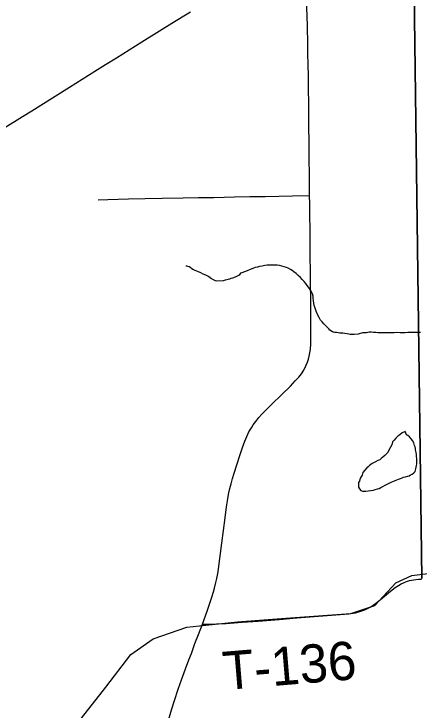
# Model space of a CAD drawing. Extents: x 103424 to 286016, y 38711 to 110967.
# Drawn here: x 146061 to 149253, y 55076 to 60565 of the extents above; entities that cross this region are included whole.
import ezdxf

# ---------------------------------------------------------------- set-up
doc = ezdxf.new("R2010")
doc.units = 0
for name, color, linetype in [('GM_X_Corporation', 7, 'Continuous'), ('GM_X_Minor_Lake', 7, 'Continuous'), ('GM_X_Minor_River', 7, 'Continuous'), ('GM_X_Rail_Line', 7, 'Continuous'), ('GM_X_State_Route', 7, 'Continuous'), ('GM_X_Township_Road', 7, 'Continuous'), ('GM_X_Township_Road_Text', 7, 'Continuous')]:
    doc.layers.add(name, color=color, linetype=linetype)

msp = doc.modelspace()

# ---------------------------------------------------------------- linework, layer by layer
at = {"layer": 'GM_X_Corporation'}
for points in [[(149274.7, 56114.3), (149214.2, 60733.4), (149097.2, 69817.3), (149097.1, 69822.5), (149073.5, 71652), (151578, 71707.7)], [(149097.2, 69817.3), (149214.2, 60733.4), (149274.7, 56114.3)]]:
    msp.add_lwpolyline(points, dxfattribs=at)
at = {"layer": 'GM_X_Minor_Lake'}
for points in [[(149144.5, 57272.3), (149138.5, 57270.1), (149120.5, 57261.6), (149102.6, 57247.1), (149086.7, 57236.7), (149070.8, 57220.2), (149057, 57203.7), (149045.2, 57191.3), (149039.6, 57167), (149014.3, 57124.1), (149006.5, 57107.7), (148996.7, 57095.4), (148984.8, 57083), (148968.9, 57070.6), (148955, 57060.2), (148943.1, 57049.8), (148929.1, 57043.5), (148911.1, 57033), (148895.1, 57024.6), (148883.1, 57020.2), (148873.2, 57012), (148863.2, 57003.7), (148851.3, 56993.3), (148841.4, 56985), (148825.6, 56966.5), (148809.9, 56948), (148804.2, 56927.7), (148794.5, 56911.3), (148786.7, 56895), (148783, 56880.8), (148777.2, 56870.6), (148775.5, 56852.4), (148776, 56832.2), (148784.3, 56820.2), (148794.7, 56808.4), (148806.9, 56802.6), (148817, 56802.8), (148833.2, 56803.1), (148851.3, 56805.5), (148873.5, 56808), (148893.6, 56810.5), (148907.7, 56814.9), (148925.8, 56819.3), (148937.8, 56823.6)], [(149144.5, 57272.3), (149138.5, 57270.1), (149120.5, 57261.6), (149102.6, 57247.1), (149086.7, 57236.7), (149070.8, 57220.2), (149057, 57203.7), (149045.2, 57191.3), (149039.6, 57167), (149014.3, 57124.1), (149006.5, 57107.7), (148996.7, 57095.4), (148984.8, 57083), (148968.9, 57070.6), (148955, 57060.2), (148943.1, 57049.8), (148929.1, 57043.5), (148911.1, 57033), (148895.1, 57024.6), (148883.1, 57020.2), (148873.2, 57012), (148863.2, 57003.7), (148851.3, 56993.3), (148841.4, 56985), (148825.6, 56966.5), (148809.9, 56948), (148804.2, 56927.7), (148794.5, 56911.3), (148786.7, 56895), (148783, 56880.8), (148777.2, 56870.6), (148775.5, 56852.4), (148776, 56832.2), (148784.3, 56820.2), (148794.7, 56808.4), (148806.9, 56802.6), (148817, 56802.8), (148833.2, 56803.1), (148851.3, 56805.5), (148873.5, 56808), (148893.6, 56810.5), (148907.7, 56814.9), (148925.8, 56819.3), (148937.8, 56823.6), (148951.8, 56829.9), (148967.8, 56838.4), (148985.8, 56848.8), (149001.8, 56857.3), (149033.8, 56872.1), (149045.8, 56878.4), (149059.8, 56882.8), (149077.8, 56891.2), (149091.9, 56897.6), (149105.9, 56901.9), (149119.9, 56908.3), (149132, 56912.6), (149146.1, 56914.9), (149164.2, 56919.4), (149174.2, 56923.6), (149186.2, 56929.9), (149200.2, 56936.3), (149212.1, 56946.7), (149222, 56957), (149225.8, 56967.1), (149227.6, 56977.3), (149231.3, 56991.5), (149233.1, 57003.6), (149234.9, 57013.8), (149236.6, 57027.9), (149236.4, 57038), (149236.2, 57048.1), (149235.9, 57060.2), (149233.6, 57074.3), (149233.3, 57090.5), (149230.9, 57106.6), (149228.6, 57118.6), (149226.4, 57128.7), (149224.1, 57138.7), (149221.9, 57150.8), (149217.6, 57160.8), (149213.1, 57182.9), (149202.6, 57200.8), (149190.2, 57214.7), (149177.7, 57230.6), (149165.4, 57240.4), (149155.2, 57246.2), (149144.5, 57272.3)], [(148937.8, 56823.6), (148951.8, 56829.9), (148967.8, 56838.4), (148985.8, 56848.8), (149001.8, 56857.3), (149033.8, 56872.1), (149045.8, 56878.4), (149059.8, 56882.8), (149077.8, 56891.2), (149091.9, 56897.6), (149105.9, 56901.9), (149119.9, 56908.3), (149132, 56912.6), (149146.1, 56914.9), (149164.2, 56919.4), (149174.2, 56923.6), (149186.2, 56929.9), (149200.2, 56936.3), (149212.1, 56946.7), (149222, 56957), (149225.8, 56967.1), (149227.6, 56977.3), (149231.3, 56991.5), (149233.1, 57003.6), (149234.9, 57013.8), (149236.6, 57027.9), (149236.4, 57038), (149236.2, 57048.1), (149235.9, 57060.2), (149233.6, 57074.3), (149233.3, 57090.5), (149230.9, 57106.6), (149228.6, 57118.6), (149226.4, 57128.7), (149224.1, 57138.7), (149221.9, 57150.8), (149217.6, 57160.8), (149213.1, 57182.9), (149202.6, 57200.8), (149190.2, 57214.7), (149177.7, 57230.6), (149165.4, 57240.4), (149155.2, 57246.2), (149144.5, 57272.3)]]:
    msp.add_lwpolyline(points, dxfattribs=at)
at = {"layer": 'GM_X_Minor_River'}
for points in [[(148134.3, 58582.8), (148116.1, 58584.4), (148095.9, 58584), (148075.7, 58583.6), (148057.5, 58583.2), (148037.4, 58580.7), (148017.3, 58576.2), (147995.1, 58573.7), (147979, 58569.4), (147960.9, 58564.9), (147942.9, 58558.5), (147922.8, 58550), (147898.8, 58539.3), (147876.8, 58530.8), (147856.7, 58522.3), (147846.7, 58520), (147834.8, 58505.6), (147804.9, 58488.8), (147782.8, 58482.3), (147770.7, 58480), (147758.7, 58473.7), (147738.6, 58469.2), (147726.6, 58464.9), (147710.5, 58460.5), (147660, 58457.4), (147649.9, 58459.2), (147633.5, 58469), (147611, 58480.6), (147594.6, 58494.3), (147572.1, 58504), (147551.7, 58513.6), (147533.3, 58523.3), (147515, 58531), (147502.7, 58536.8), (147488.5, 58542.5), (147476.2, 58548.3), (147463.9, 58556.1), (147453.7, 58561.9), (147441.4, 58569.8), (147423.1, 58575.4), (147415, 58577.3), (147415, 58575.2)], [(149265.3, 58054.2), (149243, 58053.7), (149184.5, 58052.5), (149164.3, 58052), (149144, 58051.6), (149123.9, 58051.1), (149103.7, 58050.7), (149077.4, 58052.1), (149057.1, 58051.7), (149036.9, 58051.3), (149018.8, 58050.9), (149000.6, 58050.5), (148984.4, 58050.1), (148966.2, 58049.7), (148948.1, 58049.3), (148929.8, 58051), (148911.6, 58052.6), (148893.4, 58052.2), (148875.2, 58055.8), (148859, 58055.5), (148838.9, 58051), (148806.6, 58050.3), (148772.4, 58039.5), (148742.2, 58036.8), (148721.9, 58038.4), (148711.8, 58038.1), (148699.7, 58039.9), (148687.5, 58041.7), (148669.2, 58045.3), (148653, 58047), (148638.9, 58046.7), (148628.8, 58048.4), (148616.6, 58050.2), (148602.4, 58051.9), (148590.3, 58053.7), (148580.1, 58055.5), (148570, 58057.3), (148551.5, 58071), (148541.2, 58080.9), (148528.7, 58094.7), (148516.3, 58108.6), (148501.9, 58122.4), (148489.5, 58136.3), (148477, 58150.1), (148466.5, 58170.1), (148456, 58190.1), (148443.2, 58220.1), (148434.6, 58244.1), (148428.1, 58266.2), (148423.7, 58284.2), (148421.2, 58302.4), (148418.8, 58322.5), (148418.4, 58340.7), (148414, 58356.7), (148409.7, 58368.7), (148403.4, 58378.7), (148399.2, 58388.7), (148372.2, 58424.5), (148361.7, 58438.4), (148347.3, 58454.2), (148332.8, 58470), (148318.3, 58487.9), (148301.7, 58503.7), (148285.2, 58519.5), (148266.8, 58531.2), (148254.5, 58541), (148240.2, 58548.8), (148221.7, 58560.5), (148207.5, 58566.2), (148191.2, 58571.9), (148170.9, 58575.5), (148152.6, 58581.2), (148134.3, 58582.8)]]:
    msp.add_lwpolyline(points, dxfattribs=at)
at = {"layer": 'GM_X_Rail_Line'}
msp.add_lwpolyline([(146505.7, 54902.5), (146783.9, 55255.5), (146983.2, 55513), (147157.5, 55637.6), (147423.3, 55729), (147821.8, 55770.5), (148203.8, 55799.6), (148714.5, 55836.9), (148905.5, 55899.2), (149071.5, 56077.8), (149196.1, 56136), (149366.3, 56156.7)], dxfattribs=at)
at = {"layer": 'GM_X_State_Route'}
for points in [[(148373.8, 60461.2), (148373.4, 60482.3), (148372.2, 60536.1), (148370.3, 60624), (148368.9, 60684.8), (148367.7, 60746.2), (148366.9, 60856.3), (148366.2, 60966.4), (148365.4, 61012.8)], [(145385.3, 59293), (145430.6, 59322), (145532.7, 59384.8), (145610.3, 59433.4), (145687.9, 59482.1), (145768.3, 59531.9), (145848.8, 59581.7), (145989.1, 59668.6), (146129.5, 59755.5), (146201.5, 59800.2), (146273.6, 59844.8), (146386.1, 59915.7), (146498.6, 59986.6), (146598.1, 60049.6), (146697.5, 60112.7), (146782.9, 60165.4), (146868.2, 60218), (146967.9, 60281.7), (147067.5, 60345.5), (147208, 60432.1), (147304.2, 60491.4), (147400.5, 60550.7), (147451.3, 60581)], [(147279.2, 54997.2), (147305.2, 55085.4), (147325.5, 55150.9), (147355.2, 55240.2), (147381.7, 55314.1), (147413.9, 55401.1), (147440.4, 55472.3), (147459.1, 55522.6), (147486.6, 55599.4), (147515.3, 55672.4), (147547.6, 55754.3), (147582.9, 55856.2), (147607.8, 55927.4), (147621, 55967), (147633.4, 56008.6), (147642.1, 56038.2), (147652.7, 56080.5), (147659.7, 56113), (147665, 56140.3), (147669.4, 56165.8), (147679, 56230.9), (147689.6, 56310.1), (147699.1, 56391.6), (147712.6, 56491.5), (147725.8, 56591.5), (147736.9, 56678.6), (147744.1, 56726.3), (147750.3, 56761.1), (147755.6, 56787.9), (147763.5, 56822.2), (147772.3, 56860), (147783.8, 56901.4), (147796.1, 56944.5), (147816.5, 57008.7), (147840.4, 57084.1), (147862, 57145.1), (147880.4, 57195.5), (147895.5, 57233.1), (147913.1, 57270.1), (147932.4, 57302.6), (147947.4, 57325.5), (147965.9, 57351.9), (147989.6, 57381.8), (148014.3, 57409.1), (148090.7, 57484.9), (148171.4, 57562.9), (148240, 57629.2), (148278, 57671.1), (148304.9, 57700.6), (148325.7, 57727.6), (148344.2, 57755.7), (148360.9, 57789.2), (148373.3, 57819.1), (148382.1, 57843.7), (148388, 57866.8), (148393.4, 57893.3), (148397.8, 57922.3), (148401, 57960.2), (148401.6, 57989.6), (148401.1, 58082.5), (148400.7, 58175.4), (148399.6, 58296), (148398, 58458.7), (148397.1, 58545), (148396.1, 58645.3), (148395, 58751.7), (148394, 58854.7), (148392.6, 58984.9), (148391.8, 59068.5), (148391.2, 59132.2), (148390.1, 59228.6), (148389.2, 59316.6), (148388.7, 59400.7), (148388.2, 59484.7), (148387.3, 59564.7), (148386, 59667.7), (148384.8, 59772.4), (148383.7, 59862.1), (148382.4, 59972.1), (148381.2, 60074.2), (148379.4, 60166.6), (148377.8, 60250.5), (148376.2, 60334.5), (148373.8, 60461.2)]]:
    msp.add_lwpolyline(points, dxfattribs=at)
at = {"layer": 'GM_X_Township_Road'}
for points in [[(146725.3, 59099.3), (146800.9, 59102.8), (146962.4, 59105.9), (147096.3, 59108.5), (147230.1, 59111.1), (147395.1, 59114.3), (147515.1, 59116.6), (147635, 59118.9), (147800.1, 59122.1), (147920.3, 59124.4), (148040.6, 59126.7), (148147.8, 59128.8), (148254.9, 59130.8), (148391.2, 59132.2)], [(147547.6, 55754.3), (147580.3, 55752.3), (147734.3, 55758.9), (147860.5, 55768.3), (147986.7, 55777.8), (148151.2, 55791.1), (148289.5, 55802.3), (148427.6, 55813.6), (148563.2, 55824.6), (148698.7, 55835.5), (148716.6, 55837.3), (148734.2, 55839.9), (148751.6, 55843.2), (148769, 55847.3), (148785.9, 55852.3), (148802.7, 55858), (148819.3, 55864.4), (148835.7, 55871.6), (148851.6, 55879.5), (148866.9, 55888.1), (148891.7, 55902.1), (148921.8, 55923.7), (148966.4, 55960.4), (149029.2, 56014.4), (149064.7, 56042.3), (149090.2, 56059.3), (149111.9, 56070.9), (149130.8, 56079.6), (149153.7, 56088.8), (149178.4, 56096.5), (149195, 56100.5), (149211.9, 56103.6), (149229, 56106), (149249.4, 56108.4), (149271.7, 56109.1)]]:
    msp.add_lwpolyline(points, dxfattribs=at)

# ---------------------------------------------------------------- texts
at = {"layer": 'GM_X_Township_Road_Text'}
msp.add_text('T-136', height=301.87, rotation=4.7654, dxfattribs=at).set_placement((147718.7, 55233.2))

doc.saveas('drawing.dxf')
